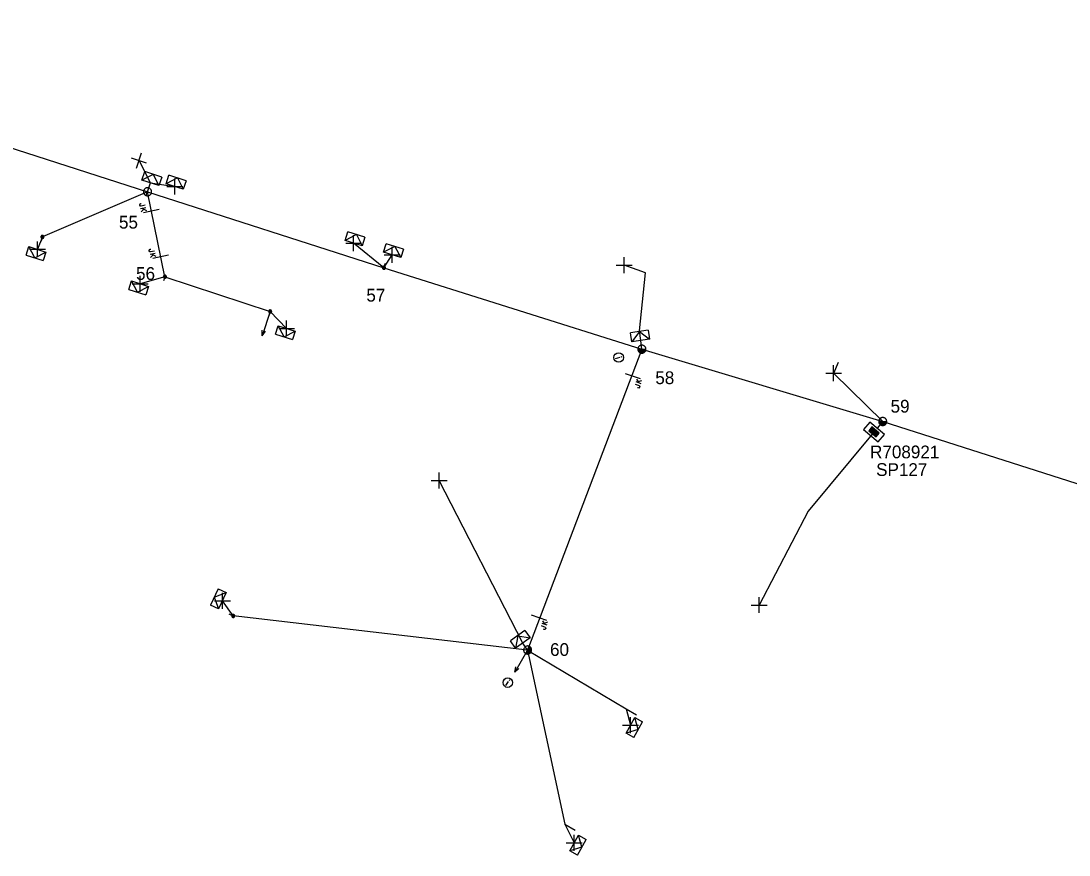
# Model space of a CAD drawing. Extents: x -540466 to -537383, y -1184038 to -1179972.
# Drawn here: x -537663.5 to -537581.3, y -1180540.3 to -1180475 of the extents above; entities that cross this region are included whole.
import ezdxf

# ---------------------------------------------------------------- set-up
doc = ezdxf.new("R2010")
doc.units = 0
for name, color, linetype in [('Vrstva 1', 7, 'Continuous'), ('Vrstva 10', 7, 'Continuous'), ('Vrstva 13', 7, 'Continuous'), ('Vrstva 14', 7, 'Continuous'), ('Vrstva 15', 7, 'Continuous'), ('Vrstva 18', 7, 'Continuous'), ('Vrstva 2', 7, 'Continuous'), ('Vrstva 28', 7, 'Continuous'), ('Vrstva 29', 7, 'Continuous'), ('Vrstva 30', 7, 'Continuous'), ('Vrstva 31', 7, 'Continuous'), ('Vrstva 34', 7, 'Continuous'), ('Vrstva 36', 7, 'Continuous'), ('Vrstva 4', 7, 'Continuous'), ('Vrstva 5', 7, 'Continuous'), ('Vrstva 50', 7, 'Continuous'), ('Vrstva 52', 7, 'Continuous'), ('Vrstva 54', 7, 'Continuous'), ('Vrstva 59', 7, 'Continuous'), ('Vrstva 8', 7, 'Continuous'), ('Vrstva 9', 7, 'Continuous')]:
    doc.layers.add(name, color=color, linetype=linetype)

# ---------------------------------------------------------------- blocks, each defined once
blk = doc.blocks.new('NN440')
at = {"layer": 'Vrstva 2'}
for points in [[(0.63, 0), (0.63, 0.06), (0.62, 0.13), (0.6, 0.19), (0.58, 0.25), (0.55, 0.31), (0.51, 0.37), (0.47, 0.42), (0.42, 0.46), (0.37, 0.51), (0.32, 0.54), (0.26, 0.57), (0.2, 0.59), (0.13, 0.61), (0.07, 0.62), (0, 0.63), (-0.06, 0.62), (-0.13, 0.61), (-0.19, 0.59), (-0.26, 0.57), (-0.31, 0.54), (-0.37, 0.51), (-0.42, 0.46), (-0.47, 0.42), (-0.51, 0.37), (-0.54, 0.31), (-0.57, 0.25), (-0.6, 0.19), (-0.62, 0.13), (-0.63, 0.06), (-0.63, 0), (-0.63, -0.07), (-0.62, -0.14), (-0.6, -0.2), (-0.57, -0.26), (-0.54, -0.32), (-0.51, -0.37), (-0.47, -0.43), (-0.42, -0.47), (-0.37, -0.51), (-0.31, -0.55), (-0.26, -0.58), (-0.19, -0.6), (-0.13, -0.62), (-0.06, -0.63), (0, -0.63), (0.07, -0.63), (0.13, -0.62), (0.2, -0.6), (0.26, -0.58), (0.32, -0.55), (0.37, -0.51), (0.42, -0.47), (0.47, -0.43), (0.51, -0.37), (0.55, -0.32), (0.58, -0.26), (0.6, -0.2), (0.62, -0.14), (0.63, -0.07), (0.63, 0)], [(-0.63, 0), (0.63, 0)], [(-0.6, -0.18), (0.57, -0.18)], [(-0.51, -0.32), (0.5, -0.32)], [(-0.37, -0.47), (0.35, -0.47)]]:
    blk.add_lwpolyline(points, dxfattribs=at)
blk = doc.blocks.new('NN560')
at = {"layer": 'Vrstva 2'}
for points in [[(1.999, -0.001), (1.59, 0.141)], [(0, -0.001), (1.999, -0.001)], [(1.999, -0.001), (1.59, -0.134)]]:
    blk.add_lwpolyline(points, dxfattribs=at)
blk = doc.blocks.new('NN840')
at = {"layer": 'Vrstva 15'}
for points in [[(0.003, 0.619), (0.003, -0.631)], [(-0.745, -0.71), (-0.745, -0.66)], [(-0.73, -0.764), (-0.745, -0.71)], [(-0.657, -0.798), (-0.73, -0.764)], [(-0.627, -0.798), (-0.657, -0.798)], [(-0.558, -0.764), (-0.627, -0.798)], [(-0.538, -0.71), (-0.558, -0.764)], [(-0.538, -0.385), (-0.538, -0.71)], [(-0.332, -0.385), (-0.332, -0.798)], [(-0.332, -0.641), (-0.125, -0.385)], [(-0.263, -0.557), (-0.091, -0.798)]]:
    blk.add_lwpolyline(points, dxfattribs=at)
blk = doc.blocks.new('NN770')
at = {"layer": 'Vrstva 10'}
for p, q in [((0.002, 0.187), (0.002, 0.263)), ((0.002, -0.276), (0.002, 0.111))]:
    blk.add_line(p, q, dxfattribs=at)
blk.add_circle((0, -0.008), 0.375, dxfattribs=at)
blk = doc.blocks.new('NN800')
at = {"layer": 'Vrstva 1'}
for points in [[(-0.442, 0.442), (0.442, -0.442)], [(-0.442, -0.442), (0.442, 0.442)]]:
    blk.add_lwpolyline(points, dxfattribs=at)
blk = doc.blocks.new('NN620')
at = {"layer": 'Vrstva 8'}
for points in [[(0.752, 0.004), (-0.748, 0.004)], [(-0.748, 0.004), (-0.748, -0.746)], [(0.752, -0.746), (0.752, 0.004)], [(-0.748, -0.746), (0.752, -0.746)], [(0.368, -0.18), (-0.376, -0.18)], [(-0.376, -0.18), (-0.376, -0.558)], [(-0.376, -0.558), (0.368, -0.558)], [(0.321, -0.227), (-0.329, -0.227)], [(-0.329, -0.227), (-0.329, -0.51)], [(-0.329, -0.51), (0.321, -0.51)], [(0.274, -0.274), (-0.281, -0.274)], [(-0.281, -0.274), (-0.281, -0.463)], [(-0.281, -0.463), (0.274, -0.463)], [(0.227, -0.321), (-0.234, -0.321)], [(-0.234, -0.321), (-0.234, -0.416)], [(-0.234, -0.416), (0.227, -0.416)], [(-0.193, -0.369), (0.185, -0.369)], [(0.227, -0.416), (0.227, -0.321)], [(0.274, -0.463), (0.274, -0.274)], [(0.321, -0.51), (0.321, -0.227)], [(0.368, -0.558), (0.368, -0.18)]]:
    blk.add_lwpolyline(points, dxfattribs=at)
blk = doc.blocks.new('NN630')
at = {"layer": 'Vrstva 9'}
for points in [[(-0.003, -0.7), (-0.703, 0)], [(-0.703, -0.7), (-0.703, 0), (0.697, 0), (0.697, -0.7)], [(-0.703, -0.7), (0.697, -0.7)], [(-0.003, -0.7), (0.697, 0)]]:
    blk.add_lwpolyline(points, dxfattribs=at)
blk = doc.blocks.new('NN500')
at = {"layer": 'Vrstva 2'}
for points in [[(0, -0.24), (0.02, -0.23), (0.05, -0.23), (0.07, -0.22), (0.09, -0.22), (0.12, -0.2), (0.14, -0.19), (0.16, -0.18), (0.17, -0.16), (0.19, -0.14), (0.2, -0.12), (0.21, -0.1), (0.22, -0.07), (0.23, -0.05), (0.23, -0.02), (0.23, 0), (0.23, 0.02), (0.23, 0.05), (0.22, 0.07), (0.21, 0.1), (0.2, 0.12), (0.19, 0.14), (0.17, 0.16), (0.16, 0.17), (0.14, 0.19), (0.12, 0.2), (0.09, 0.21), (0.07, 0.22), (0.05, 0.23), (0.02, 0.23), (0, 0.23), (-0.03, 0.23), (-0.05, 0.23), (-0.07, 0.22), (-0.1, 0.21), (-0.12, 0.2), (-0.14, 0.19), (-0.16, 0.17), (-0.18, 0.16), (-0.19, 0.14), (-0.2, 0.12), (-0.22, 0.1), (-0.22, 0.07), (-0.23, 0.05), (-0.23, 0.02), (-0.24, 0), (-0.23, -0.02), (-0.23, -0.05), (-0.22, -0.07), (-0.22, -0.1), (-0.2, -0.12), (-0.19, -0.14), (-0.18, -0.16), (-0.16, -0.18), (-0.14, -0.19), (-0.12, -0.2), (-0.1, -0.22), (-0.07, -0.22), (-0.05, -0.23), (-0.03, -0.23), (0, -0.24)], [(0, -0.24), (0.02, -0.23), (0.05, -0.23), (0.07, -0.22), (0.09, -0.22), (0.12, -0.2), (0.14, -0.19), (0.16, -0.18), (0.17, -0.16), (0.19, -0.14), (0.2, -0.12), (0.21, -0.1), (0.22, -0.07), (0.23, -0.05), (0.23, -0.02), (0.23, 0), (0.23, 0.02), (0.23, 0.05), (0.22, 0.07), (0.21, 0.1), (0.2, 0.12), (0.19, 0.14), (0.17, 0.16), (0.16, 0.17), (0.14, 0.19), (0.12, 0.2), (0.09, 0.21), (0.07, 0.22), (0.05, 0.23), (0.02, 0.23), (0, 0.23), (-0.03, 0.23), (-0.05, 0.23), (-0.07, 0.22), (-0.1, 0.21), (-0.12, 0.2), (-0.14, 0.19), (-0.16, 0.17), (-0.18, 0.16), (-0.19, 0.14), (-0.2, 0.12), (-0.22, 0.1), (-0.22, 0.07), (-0.23, 0.05), (-0.23, 0.02), (-0.24, 0), (-0.23, -0.02), (-0.23, -0.05), (-0.22, -0.07), (-0.22, -0.1), (-0.2, -0.12), (-0.19, -0.14), (-0.18, -0.16), (-0.16, -0.18), (-0.14, -0.19), (-0.12, -0.2), (-0.1, -0.22), (-0.07, -0.22), (-0.05, -0.23), (-0.03, -0.23), (0, -0.24)], [(0, -0.21), (0.02, -0.2), (0.04, -0.2), (0.06, -0.2), (0.08, -0.19), (0.1, -0.18), (0.12, -0.17), (0.14, -0.15), (0.15, -0.14), (0.16, -0.12), (0.18, -0.1), (0.19, -0.08), (0.19, -0.06), (0.2, -0.04), (0.2, -0.02), (0.2, 0), (0.2, 0.02), (0.2, 0.04), (0.19, 0.06), (0.19, 0.08), (0.18, 0.1), (0.16, 0.12), (0.15, 0.14), (0.14, 0.15), (0.12, 0.17), (0.1, 0.18), (0.08, 0.19), (0.06, 0.19), (0.04, 0.2), (0.02, 0.2), (0, 0.2), (-0.02, 0.2), (-0.04, 0.2), (-0.06, 0.19), (-0.08, 0.19), (-0.1, 0.18), (-0.12, 0.17), (-0.14, 0.15), (-0.15, 0.14), (-0.17, 0.12), (-0.18, 0.1), (-0.19, 0.08), (-0.2, 0.06), (-0.2, 0.04), (-0.21, 0.02), (-0.21, 0), (-0.21, -0.02), (-0.2, -0.04), (-0.2, -0.06), (-0.19, -0.08), (-0.18, -0.1), (-0.17, -0.12), (-0.15, -0.14), (-0.14, -0.15), (-0.12, -0.17), (-0.1, -0.18), (-0.08, -0.19), (-0.06, -0.2), (-0.04, -0.2), (-0.02, -0.2), (0, -0.21)], [(0, -0.18), (0.02, -0.18), (0.04, -0.17), (0.05, -0.17), (0.07, -0.16), (0.09, -0.15), (0.1, -0.14), (0.12, -0.13), (0.13, -0.12), (0.14, -0.1), (0.15, -0.09), (0.16, -0.07), (0.17, -0.05), (0.17, -0.04), (0.17, -0.02), (0.17, 0), (0.17, 0.02), (0.17, 0.04), (0.17, 0.05), (0.16, 0.07), (0.15, 0.09), (0.14, 0.1), (0.13, 0.12), (0.12, 0.13), (0.1, 0.14), (0.09, 0.15), (0.07, 0.16), (0.05, 0.17), (0.04, 0.17), (0.02, 0.17), (0, 0.18), (-0.02, 0.17), (-0.04, 0.17), (-0.06, 0.17), (-0.07, 0.16), (-0.09, 0.15), (-0.1, 0.14), (-0.12, 0.13), (-0.13, 0.12), (-0.14, 0.1), (-0.15, 0.09), (-0.16, 0.07), (-0.17, 0.05), (-0.17, 0.04), (-0.18, 0.02), (-0.18, 0), (-0.18, -0.02), (-0.17, -0.04), (-0.17, -0.05), (-0.16, -0.07), (-0.15, -0.09), (-0.14, -0.1), (-0.13, -0.12), (-0.12, -0.13), (-0.1, -0.14), (-0.09, -0.15), (-0.07, -0.16), (-0.06, -0.17), (-0.04, -0.17), (-0.02, -0.18), (0, -0.18)], [(0, -0.15), (0.01, -0.15), (0.03, -0.14), (0.04, -0.14), (0.06, -0.13), (0.07, -0.13), (0.08, -0.12), (0.1, -0.11), (0.11, -0.1), (0.12, -0.09), (0.13, -0.07), (0.13, -0.06), (0.14, -0.05), (0.14, -0.03), (0.14, -0.02), (0.14, 0), (0.14, 0.01), (0.14, 0.03), (0.14, 0.04), (0.13, 0.06), (0.13, 0.07), (0.12, 0.09), (0.11, 0.1), (0.1, 0.11), (0.08, 0.12), (0.07, 0.13), (0.06, 0.13), (0.04, 0.14), (0.03, 0.14), (0.01, 0.14), (0, 0.15), (-0.02, 0.14), (-0.03, 0.14), (-0.05, 0.14), (-0.06, 0.13), (-0.07, 0.13), (-0.09, 0.12), (-0.1, 0.11), (-0.11, 0.1), (-0.12, 0.09), (-0.13, 0.07), (-0.13, 0.06), (-0.14, 0.04), (-0.14, 0.03), (-0.15, 0.01), (-0.15, 0), (-0.15, -0.02), (-0.14, -0.03), (-0.14, -0.05), (-0.13, -0.06), (-0.13, -0.07), (-0.12, -0.09), (-0.11, -0.1), (-0.1, -0.11), (-0.09, -0.12), (-0.07, -0.13), (-0.06, -0.13), (-0.05, -0.14), (-0.03, -0.14), (-0.02, -0.15), (0, -0.15)], [(0, -0.12), (0.01, -0.12), (0.02, -0.11), (0.03, -0.11), (0.05, -0.11), (0.06, -0.1), (0.07, -0.09), (0.08, -0.09), (0.09, -0.08), (0.09, -0.07), (0.1, -0.06), (0.11, -0.05), (0.11, -0.04), (0.11, -0.02), (0.11, -0.01), (0.12, 0), (0.11, 0.01), (0.11, 0.02), (0.11, 0.04), (0.11, 0.05), (0.1, 0.06), (0.09, 0.07), (0.09, 0.08), (0.08, 0.09), (0.07, 0.09), (0.06, 0.1), (0.05, 0.11), (0.03, 0.11), (0.02, 0.11), (0.01, 0.12), (0, 0.12), (-0.01, 0.12), (-0.03, 0.11), (-0.04, 0.11), (-0.05, 0.11), (-0.06, 0.1), (-0.07, 0.09), (-0.08, 0.09), (-0.09, 0.08), (-0.1, 0.07), (-0.1, 0.06), (-0.11, 0.05), (-0.11, 0.04), (-0.12, 0.02), (-0.12, 0.01), (-0.12, 0), (-0.12, -0.01), (-0.12, -0.02), (-0.11, -0.04), (-0.11, -0.05), (-0.1, -0.06), (-0.1, -0.07), (-0.09, -0.08), (-0.08, -0.09), (-0.07, -0.09), (-0.06, -0.1), (-0.05, -0.11), (-0.04, -0.11), (-0.03, -0.11), (-0.01, -0.12), (0, -0.12)], [(0, -0.09), (0.01, -0.09), (0.02, -0.09), (0.03, -0.08), (0.03, -0.08), (0.04, -0.08), (0.05, -0.07), (0.06, -0.07), (0.06, -0.06), (0.07, -0.05), (0.07, -0.04), (0.08, -0.04), (0.08, -0.03), (0.08, -0.02), (0.09, -0.01), (0.09, 0), (0.09, 0.01), (0.08, 0.02), (0.08, 0.03), (0.08, 0.03), (0.07, 0.04), (0.07, 0.05), (0.06, 0.06), (0.06, 0.06), (0.05, 0.07), (0.04, 0.07), (0.03, 0.08), (0.03, 0.08), (0.02, 0.08), (0.01, 0.09), (0, 0.09), (-0.01, 0.09), (-0.02, 0.08), (-0.03, 0.08), (-0.04, 0.08), (-0.04, 0.07), (-0.05, 0.07), (-0.06, 0.06), (-0.07, 0.06), (-0.07, 0.05), (-0.08, 0.04), (-0.08, 0.03), (-0.08, 0.03), (-0.09, 0.02), (-0.09, 0.01), (-0.09, 0), (-0.09, -0.01), (-0.09, -0.02), (-0.08, -0.03), (-0.08, -0.04), (-0.08, -0.04), (-0.07, -0.05), (-0.07, -0.06), (-0.06, -0.07), (-0.05, -0.07), (-0.04, -0.08), (-0.04, -0.08), (-0.03, -0.08), (-0.02, -0.09), (-0.01, -0.09), (0, -0.09)], [(0, -0.06), (0, -0.06), (0.01, -0.06), (0.02, -0.05), (0.02, -0.05), (0.03, -0.05), (0.03, -0.05), (0.04, -0.04), (0.04, -0.04), (0.05, -0.03), (0.05, -0.03), (0.05, -0.02), (0.05, -0.02), (0.05, -0.01), (0.06, -0.01), (0.06, 0), (0.06, 0.01), (0.05, 0.01), (0.05, 0.02), (0.05, 0.02), (0.05, 0.03), (0.05, 0.03), (0.04, 0.04), (0.04, 0.04), (0.03, 0.05), (0.03, 0.05), (0.02, 0.05), (0.02, 0.05), (0.01, 0.06), (0, 0.06), (0, 0.06), (-0.01, 0.06), (-0.01, 0.06), (-0.02, 0.05), (-0.02, 0.05), (-0.03, 0.05), (-0.03, 0.05), (-0.04, 0.04), (-0.04, 0.04), (-0.05, 0.03), (-0.05, 0.03), (-0.05, 0.02), (-0.06, 0.02), (-0.06, 0.01), (-0.06, 0.01), (-0.06, 0), (-0.06, -0.01), (-0.06, -0.01), (-0.06, -0.02), (-0.05, -0.02), (-0.05, -0.03), (-0.05, -0.03), (-0.04, -0.04), (-0.04, -0.04), (-0.03, -0.05), (-0.03, -0.05), (-0.02, -0.05), (-0.02, -0.05), (-0.01, -0.06), (-0.01, -0.06), (0, -0.06)], [(0, -0.03), (0, -0.03), (0, -0.03), (0.01, -0.03), (0.01, -0.03), (0.01, -0.02), (0.02, -0.02), (0.02, -0.02), (0.02, -0.02), (0.02, -0.02), (0.02, -0.01), (0.02, -0.01), (0.03, -0.01), (0.03, -0.01), (0.03, 0), (0.03, 0), (0.03, 0), (0.03, 0.01), (0.03, 0.01), (0.02, 0.01), (0.02, 0.01), (0.02, 0.02), (0.02, 0.02), (0.02, 0.02), (0.02, 0.02), (0.01, 0.02), (0.01, 0.02), (0.01, 0.03), (0, 0.03), (0, 0.03), (0, 0.03), (0, 0.03), (-0.01, 0.03), (-0.01, 0.03), (-0.01, 0.02), (-0.02, 0.02), (-0.02, 0.02), (-0.02, 0.02), (-0.02, 0.02), (-0.02, 0.02), (-0.03, 0.01), (-0.03, 0.01), (-0.03, 0.01), (-0.03, 0.01), (-0.03, 0), (-0.03, 0), (-0.03, 0), (-0.03, -0.01), (-0.03, -0.01), (-0.03, -0.01), (-0.03, -0.01), (-0.02, -0.02), (-0.02, -0.02), (-0.02, -0.02), (-0.02, -0.02), (-0.02, -0.02), (-0.01, -0.03), (-0.01, -0.03), (-0.01, -0.03), (0, -0.03), (0, -0.03)], [(0.23, 0), (0.7, 0)]]:
    blk.add_lwpolyline(points, dxfattribs=at)
blk = doc.blocks.new('NN400')
at = {"layer": 'Vrstva 2'}
for points in [[(0.63, 0), (0.63, 0.07), (0.62, 0.13), (0.6, 0.2), (0.58, 0.26), (0.55, 0.32), (0.51, 0.37), (0.47, 0.42), (0.42, 0.47), (0.37, 0.51), (0.32, 0.55), (0.26, 0.58), (0.2, 0.6), (0.13, 0.62), (0.07, 0.63), (0, 0.63), (-0.06, 0.63), (-0.13, 0.62), (-0.19, 0.6), (-0.25, 0.58), (-0.31, 0.55), (-0.37, 0.51), (-0.42, 0.47), (-0.47, 0.42), (-0.51, 0.37), (-0.54, 0.32), (-0.57, 0.26), (-0.6, 0.2), (-0.61, 0.13), (-0.62, 0.07), (-0.63, 0), (-0.62, -0.07), (-0.61, -0.13), (-0.6, -0.19), (-0.57, -0.26), (-0.54, -0.31), (-0.51, -0.37), (-0.47, -0.42), (-0.42, -0.47), (-0.37, -0.51), (-0.31, -0.55), (-0.25, -0.58), (-0.19, -0.6), (-0.13, -0.62), (-0.06, -0.63), (0, -0.63), (0.07, -0.63), (0.13, -0.62), (0.2, -0.6), (0.26, -0.58), (0.32, -0.55), (0.37, -0.51), (0.42, -0.47), (0.47, -0.42), (0.51, -0.37), (0.55, -0.31), (0.58, -0.26), (0.6, -0.19), (0.62, -0.13), (0.63, -0.07), (0.63, 0)], [(-0.63, 0), (0.63, 0)], [(0, 0.63), (0, -0.63)]]:
    blk.add_lwpolyline(points, dxfattribs=at)
blk = doc.blocks.new('NN510')
at = {"layer": 'Vrstva 2'}
blk.add_lwpolyline([(0.001, 0.002), (0.001, 0.939)], dxfattribs=at)

msp = doc.modelspace()

# ---------------------------------------------------------------- linework, layer by layer
at = {"layer": 'Vrstva 4'}
msp.add_lwpolyline([(-537652.173, -1180495.016), (-537643.924, -1180497.74), (-537642.633, -1180499.066)], dxfattribs=at)
at = {"layer": 'Vrstva 5'}
msp.add_lwpolyline([(-537595.92, -1180506.36), (-537596.364, -1180506.895)], dxfattribs=at)
at = {"layer": 'Vrstva 50'}
for points in [[(-537694.091, -1180474.974), (-537666.22, -1180484.298), (-537653.537, -1180488.361)], [(-537653.537, -1180488.361), (-537635.007, -1180494.316), (-537614.792, -1180500.692)], [(-537614.792, -1180500.692), (-537595.92, -1180506.36)], [(-537595.92, -1180506.36), (-537549.807, -1180521.099), (-537547.799, -1180521.741)]]:
    msp.add_lwpolyline(points, dxfattribs=at)
at = {"layer": 'Vrstva 52'}
for points in [[(-537652.173, -1180495.016), (-537653.537, -1180488.361)], [(-537614.792, -1180500.692), (-537614.882, -1180500.012), (-537614.977, -1180499.247), (-537614.51, -1180494.707), (-537616.189, -1180494.101)], [(-537614.792, -1180500.692), (-537623.75, -1180524.27)], [(-537596.736, -1180507.343), (-537601.76, -1180513.388), (-537605.604, -1180520.744)]]:
    msp.add_lwpolyline(points, dxfattribs=at)
at = {"layer": 'Vrstva 54'}
for points in [[(-537653.309, -1180487.662), (-537651.403, -1180487.946)], [(-537653.537, -1180488.361), (-537661.775, -1180491.901), (-537662.162, -1180492.869)], [(-537635.007, -1180494.316), (-537637.382, -1180492.377)], [(-537635.007, -1180494.316), (-537634.369, -1180493.305)], [(-537652.173, -1180495.016), (-537654.116, -1180495.567)], [(-537595.92, -1180506.36), (-537599.762, -1180502.576)], [(-537623.75, -1180524.27), (-537646.819, -1180521.603), (-537647.673, -1180520.414)]]:
    msp.add_lwpolyline(points, dxfattribs=at)
at = {"layer": 'Vrstva 59'}
for points in [[(-537653.309, -1180487.662), (-537654.202, -1180485.915)], [(-537624.126, -1180523.731), (-537630.674, -1180510.984)]]:
    msp.add_lwpolyline(points, dxfattribs=at)
at = {"layer": 'Vrstva 8'}
for points in [[(-537653.537, -1180488.361), (-537653.309, -1180487.662)], [(-537623.75, -1180524.27), (-537624.126, -1180523.731)], [(-537623.75, -1180524.27), (-537620.835, -1180537.922), (-537620.106, -1180539.382)], [(-537623.75, -1180524.27), (-537616.03, -1180528.887), (-537615.685, -1180530.164)]]:
    msp.add_lwpolyline(points, dxfattribs=at)

# ---------------------------------------------------------------- block references
at = {"layer": 'Vrstva 13'}
for name, p, xscale, yscale, rotation in [('NN400', (-537653.537, -1180488.361), 0.5, 0.5, 72.14200004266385), ('NN500', (-537661.775, -1180491.901), 0.5, 0.5, -107.78899997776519), ('NN500', (-537635.007, -1180494.316), 0.5, 0.5, 72.58399999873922), ('NN500', (-537652.173, -1180495.016), 0.49999999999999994, 0.5, -107.88299999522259), ('NN500', (-537643.924, -1180497.74), 0.5, 0.49999999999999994, -107.08100003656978), ('NN500', (-537646.819, -1180521.603), 0.5, 0.5, 155.21199998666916), ('NN440', (-537623.75, -1180524.27), 0.5, 0.5, 66.15376666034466)]:
    msp.add_blockref(name, p, dxfattribs=dict(at, xscale=xscale, yscale=yscale, rotation=rotation))
for name, p, rotation in [('NN560', (-537643.924, -1180497.74), -108.25003885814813), ('NN510', (-537599.763, -1180502.576), -24.31930835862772), ('NN560', (-537623.75, -1180524.27), -120.23498889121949), ('NN510', (-537616.03, -1180528.886), -119.37576672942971), ('NN510', (-537620.835, -1180537.921), -119.26119724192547)]:
    msp.add_blockref(name, p, dxfattribs=dict(at, rotation=rotation))
at = {"layer": 'Vrstva 13', "xscale": 0.5, "yscale": 0.5}
for p in [(-537614.792, -1180500.692), (-537595.92, -1180506.36)]:
    msp.add_blockref('NN440', p, dxfattribs=at)
at = {"layer": 'Vrstva 18'}
for p, rotation in [((-537653.228, -1180489.871), -78.41714723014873), ((-537652.494, -1180493.452), -78.41714716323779), ((-537615.515, -1180502.801), 71.07846664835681), ((-537622.879, -1180521.728), 71.07846664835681)]:
    msp.add_blockref('NN840', p, dxfattribs=dict(at, rotation=rotation))
at = {"layer": 'Vrstva 28', "rotation": -39.72528888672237}
msp.add_blockref('NN620', (-537596.364, -1180506.895), dxfattribs=at)
at = {"layer": 'Vrstva 31'}
for p, rotation in [((-537653.309, -1180487.662), 161.84386052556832), ((-537651.403, -1180487.946), 162.45832213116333), ((-537637.382, -1180492.377), 162.45832224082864), ((-537662.162, -1180492.869), -17.78913048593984), ((-537634.369, -1180493.305), 162.5844417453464), ((-537654.116, -1180495.567), -17.883041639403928), ((-537642.633, -1180499.066), -17.080766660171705), ((-537614.882, -1180500.012), -171.25383878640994), ((-537647.673, -1180520.414), -114.78776674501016), ((-537624.126, -1180523.731), -144.80842098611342), ((-537615.685, -1180530.164), 60.73880281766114), ((-537620.106, -1180539.382), 60.900474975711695)]:
    msp.add_blockref('NN630', p, dxfattribs=dict(at, rotation=rotation))
at = {"layer": 'Vrstva 34'}
for p, rotation in [((-537654.202, -1180485.915), 117.06264467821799), ((-537651.403, -1180487.946), 44.99999995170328), ((-537662.162, -1180492.869), 45.00000009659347), ((-537637.382, -1180492.377), 45), ((-537634.369, -1180493.305), 44.99999995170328), ((-537616.189, -1180494.101), 45), ((-537654.116, -1180495.567), 45), ((-537642.633, -1180499.066), 45), ((-537599.762, -1180502.576), 45), ((-537630.674, -1180510.984), 45), ((-537647.673, -1180520.414), 44.99999995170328), ((-537605.604, -1180520.744), 45.00000009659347), ((-537615.685, -1180530.164), 45), ((-537620.106, -1180539.382), 45)]:
    msp.add_blockref('NN800', p, dxfattribs=dict(at, rotation=rotation))
at = {"layer": 'Vrstva 36'}
for p, rotation in [((-537616.603, -1180501.343), -74.89890281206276), ((-537625.298, -1180526.817), -32.949213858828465)]:
    msp.add_blockref('NN770', p, dxfattribs=dict(at, rotation=rotation))

# ---------------------------------------------------------------- texts
at = {"layer": 'Vrstva 14'}
for s, p in [('55', (-537655.776, -1180491.244)), ('56', (-537654.437, -1180495.267)), ('57', (-537636.386, -1180496.963)), ('58', (-537613.742, -1180503.434)), ('59', (-537595.301, -1180505.667)), ('60', (-537621.991, -1180524.734))]:
    msp.add_text(s, height=1, dxfattribs=at).set_placement(p)
at = {"layer": 'Vrstva 29'}
msp.add_text('R708921', height=1, dxfattribs=at).set_placement((-537596.908, -1180509.248))
at = {"layer": 'Vrstva 30'}
msp.add_text('SP127', height=1, dxfattribs=at).set_placement((-537596.434, -1180510.629))

doc.saveas('drawing.dxf')
